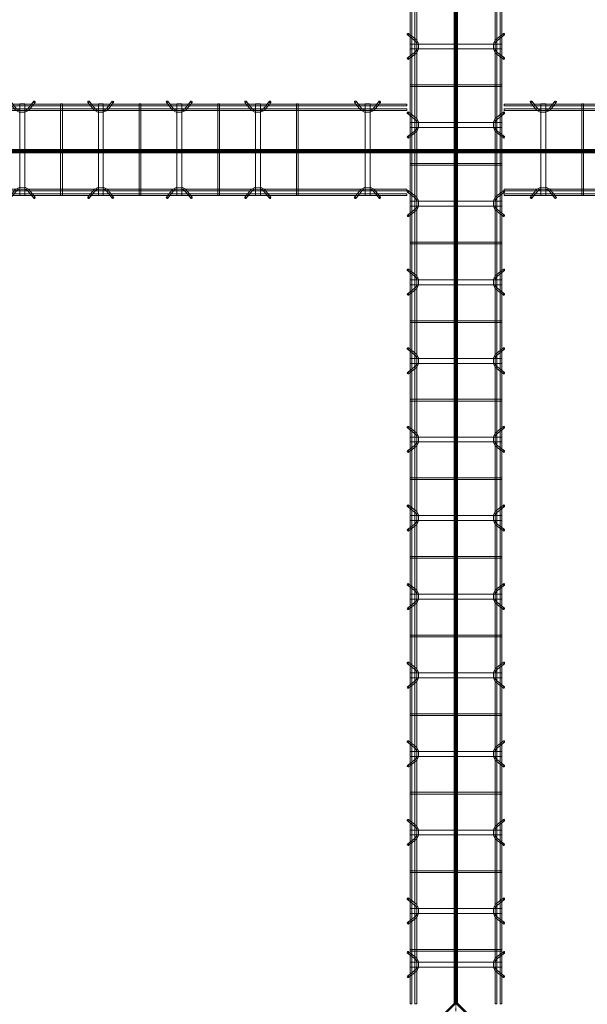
# Model space of a CAD drawing. Header units: inches. Extents: x -4136 to 1945, y -6639 to 12387.
# Tile 317 of 656: x -3221 to -3134, y 10187 to 10337. Entities that reach past the tile are written whole.
import ezdxf

# ---------------------------------------------------------------- set-up
doc = ezdxf.new("R2010")
doc.units = ezdxf.units.IN
doc.header["$MEASUREMENT"] = 0
doc.linetypes.add('Línea de rejilla', pattern=[0.875, 0.5, -0.125, 0.125, -0.125])
for name, color, linetype, lineweight in [('A-FLOR', 7, 'Continuous', 9), ('A-GENM', 7, 'Continuous', 9), ('S-BEAM', 7, 'Continuous', 9), ('S-GRID', 7, 'Continuous', 9)]:
    doc.layers.add(name, color=color, linetype=linetype, lineweight=lineweight)

# ---------------------------------------------------------------- blocks, each defined once
blk = doc.blocks.new('Dowel bar assembly - Dowel bar assembly-674226-SLAB ON GROUND JOINTS')
at = {"layer": 'S-BEAM', "color": 253, "true_color": 0xaaaaaa}
for p, q in [((148.75, 1.98), (0, 1.98)), ((0, 1.98), (0, 1.72)), ((0, 1.72), (0, 1.98)), ((0, 1.72), (148.75, 1.72)), ((4.02, 2.23), (4.97, 1.03)), ((5.18, 1.19), (4.23, 2.39)), ((5.63, 1.99), (5.63, -12.01)), ((6.38, 1.99), (5.63, 1.99)), ((5.63, 1.99), (6.38, 1.99)), ((6.38, -12.01), (6.38, 1.99)), ((7.76, 2.39), (6.81, 1.19)), ((7.01, 1.03), (7.96, 2.23)), ((11.87, 1.99), (11.87, -12.01)), ((12.13, 1.99), (11.87, 1.99)), ((11.87, 1.99), (12.13, 1.99)), ((12.13, -12.01), (12.13, 1.99)), ((16.02, 2.23), (16.97, 1.03)), ((17.18, 1.19), (16.23, 2.39)), ((17.63, 1.99), (17.63, -12.01)), ((18.38, 1.99), (17.63, 1.99)), ((17.63, 1.99), (18.38, 1.99)), ((18.38, -12.01), (18.38, 1.99)), ((19.76, 2.39), (18.81, 1.19)), ((19.01, 1.03), (19.96, 2.23)), ((23.87, 1.99), (23.87, -12.01)), ((24.13, 1.99), (23.87, 1.99)), ((23.87, 1.99), (24.13, 1.99)), ((24.13, -12.01), (24.13, 1.99)), ((28.02, 2.23), (28.97, 1.03)), ((29.18, 1.19), (28.23, 2.39)), ((29.63, 1.99), (29.63, -12.01)), ((30.38, 1.99), (29.63, 1.99)), ((29.63, 1.99), (30.38, 1.99)), ((30.38, -12.01), (30.38, 1.99)), ((31.76, 2.39), (30.81, 1.19)), ((31.01, 1.03), (31.96, 2.23)), ((35.87, 1.99), (35.87, -12.01)), ((36.13, 1.99), (35.87, 1.99)), ((35.87, 1.99), (36.13, 1.99)), ((36.13, -12.01), (36.13, 1.99)), ((40.02, 2.23), (40.97, 1.03)), ((41.18, 1.19), (40.23, 2.39)), ((41.63, 1.99), (41.63, -12.01)), ((42.38, 1.99), (41.63, 1.99)), ((41.63, 1.99), (42.38, 1.99)), ((42.38, -12.01), (42.38, 1.99)), ((43.76, 2.39), (42.81, 1.19)), ((43.01, 1.03), (43.96, 2.23)), ((47.87, 1.99), (47.87, -12.01)), ((48.13, 1.99), (47.87, 1.99)), ((47.87, 1.99), (48.13, 1.99)), ((48.13, -12.01), (48.13, 1.99)), ((52.02, 2.23), (52.97, 1.03)), ((53.18, 1.19), (52.23, 2.39)), ((53.63, 1.99), (53.63, -12.01)), ((54.38, 1.99), (53.63, 1.99)), ((53.63, 1.99), (54.38, 1.99)), ((54.38, -12.01), (54.38, 1.99)), ((55.76, 2.39), (54.81, 1.19)), ((55.01, 1.03), (55.96, 2.23)), ((59.87, 1.99), (59.87, -12.01)), ((60.13, 1.99), (59.87, 1.99)), ((59.87, 1.99), (60.13, 1.99)), ((60.13, -12.01), (60.13, 1.99)), ((64.02, 2.23), (64.97, 1.03)), ((65.18, 1.19), (64.23, 2.39)), ((65.63, 1.99), (65.63, -12.01)), ((66.38, 1.99), (65.63, 1.99)), ((65.63, 1.99), (66.38, 1.99)), ((66.38, -12.01), (66.38, 1.99)), ((67.76, 2.39), (66.81, 1.19)), ((67.01, 1.03), (67.96, 2.23)), ((71.87, 1.99), (71.87, -12.01)), ((72.13, 1.99), (71.87, 1.99)), ((71.87, 1.99), (72.13, 1.99)), ((72.13, -12.01), (72.13, 1.99)), ((76.02, 2.23), (76.97, 1.03)), ((77.18, 1.19), (76.23, 2.39)), ((77.63, 1.99), (77.63, -12.01)), ((78.38, 1.99), (77.63, 1.99)), ((77.63, 1.99), (78.38, 1.99)), ((78.38, -12.01), (78.38, 1.99)), ((79.76, 2.39), (78.81, 1.19)), ((79.01, 1.03), (79.96, 2.23)), ((83.87, 1.99), (83.87, -12.01)), ((84.13, 1.99), (83.87, 1.99)), ((83.87, 1.99), (84.13, 1.99)), ((84.13, -12.01), (84.13, 1.99)), ((88.02, 2.23), (88.97, 1.03)), ((89.18, 1.19), (88.23, 2.39)), ((89.63, 1.99), (89.63, -12.01)), ((90.38, 1.99), (89.63, 1.99)), ((89.63, 1.99), (90.38, 1.99)), ((90.38, -12.01), (90.38, 1.99)), ((91.76, 2.39), (90.81, 1.19)), ((91.01, 1.03), (91.96, 2.23)), ((95.87, 1.99), (95.87, -12.01)), ((96.13, 1.99), (95.87, 1.99)), ((95.87, 1.99), (96.13, 1.99)), ((96.13, -12.01), (96.13, 1.99)), ((100.02, 2.23), (100.97, 1.03)), ((101.18, 1.19), (100.23, 2.39)), ((101.63, 1.99), (101.63, -12.01)), ((102.38, 1.99), (101.63, 1.99)), ((101.63, 1.99), (102.38, 1.99)), ((102.38, -12.01), (102.38, 1.99)), ((103.76, 2.39), (102.81, 1.19)), ((103.01, 1.03), (103.96, 2.23)), ((107.87, 1.99), (107.87, -12.01)), ((108.13, 1.99), (107.87, 1.99)), ((107.87, 1.99), (108.13, 1.99)), ((108.13, -12.01), (108.13, 1.99)), ((112.02, 2.23), (112.97, 1.03)), ((113.18, 1.19), (112.23, 2.39)), ((113.63, 1.99), (113.63, -12.01)), ((114.38, 1.99), (113.63, 1.99)), ((113.63, 1.99), (114.38, 1.99)), ((114.38, -12.01), (114.38, 1.99)), ((115.76, 2.39), (114.81, 1.19)), ((115.01, 1.03), (115.96, 2.23)), ((119.87, 1.99), (119.87, -12.01)), ((120.13, 1.99), (119.87, 1.99)), ((119.87, 1.99), (120.13, 1.99)), ((120.13, -12.01), (120.13, 1.99)), ((124.02, 2.23), (124.97, 1.03)), ((125.18, 1.19), (124.23, 2.39)), ((125.63, 1.99), (125.63, -12.01)), ((126.38, 1.99), (125.63, 1.99)), ((125.63, 1.99), (126.38, 1.99)), ((126.38, -12.01), (126.38, 1.99)), ((127.76, 2.39), (126.81, 1.19)), ((127.01, 1.03), (127.96, 2.23)), ((131.87, 1.99), (131.87, -12.01)), ((132.13, 1.99), (131.87, 1.99)), ((131.87, 1.99), (132.13, 1.99)), ((132.13, -12.01), (132.13, 1.99)), ((140.77, 2.23), (141.72, 1.03)), ((141.93, 1.19), (140.98, 2.39)), ((142.38, 1.99), (142.38, -12.01)), ((143.13, 1.99), (142.38, 1.99)), ((142.38, 1.99), (143.13, 1.99)), ((143.13, -12.01), (143.13, 1.99)), ((144.51, 2.39), (143.56, 1.19)), ((143.76, 1.03), (144.71, 2.23)), ((148.75, 1.98), (148.75, 1.72)), ((148.75, 1.72), (148.75, 1.98)), ((148.75, 1.25), (0, 1.25)), ((0, 0.99), (0, 1.25)), ((0, 1.25), (0, 0.99)), ((0, 0.99), (148.75, 0.99)), ((148.75, 0.99), (148.75, 1.25)), ((148.75, 1.25), (148.75, 0.99)), ((148.75, -11.01), (0, -11.01)), ((0, -11.27), (0, -11.01)), ((0, -11.01), (0, -11.27)), ((0, -11.27), (148.75, -11.27)), ((148.75, -11.74), (0, -11.74)), ((0, -12), (0, -11.74)), ((0, -11.74), (0, -12)), ((0, -12), (148.75, -12)), ((4.97, -11.05), (4.02, -12.25)), ((4.23, -12.41), (5.18, -11.21)), ((6.38, -12.01), (5.63, -12.01)), ((5.63, -12.01), (6.38, -12.01)), ((6.81, -11.21), (7.76, -12.41)), ((7.96, -12.25), (7.01, -11.05)), ((12.13, -12.01), (11.87, -12.01)), ((11.87, -12.01), (12.13, -12.01)), ((16.97, -11.05), (16.02, -12.25)), ((16.23, -12.41), (17.18, -11.21)), ((18.38, -12.01), (17.63, -12.01)), ((17.63, -12.01), (18.38, -12.01)), ((18.81, -11.21), (19.76, -12.41)), ((19.96, -12.25), (19.01, -11.05)), ((24.13, -12.01), (23.87, -12.01)), ((23.87, -12.01), (24.13, -12.01)), ((28.97, -11.05), (28.02, -12.25)), ((28.23, -12.41), (29.18, -11.21)), ((30.38, -12.01), (29.63, -12.01)), ((29.63, -12.01), (30.38, -12.01)), ((30.81, -11.21), (31.76, -12.41)), ((31.96, -12.25), (31.01, -11.05)), ((36.13, -12.01), (35.87, -12.01)), ((35.87, -12.01), (36.13, -12.01)), ((40.97, -11.05), (40.02, -12.25)), ((40.23, -12.41), (41.18, -11.21)), ((42.38, -12.01), (41.63, -12.01)), ((41.63, -12.01), (42.38, -12.01)), ((42.81, -11.21), (43.76, -12.41)), ((43.96, -12.25), (43.01, -11.05)), ((48.13, -12.01), (47.87, -12.01)), ((47.87, -12.01), (48.13, -12.01)), ((52.97, -11.05), (52.02, -12.25)), ((52.23, -12.41), (53.18, -11.21)), ((54.38, -12.01), (53.63, -12.01)), ((53.63, -12.01), (54.38, -12.01)), ((54.81, -11.21), (55.76, -12.41)), ((55.96, -12.25), (55.01, -11.05)), ((60.13, -12.01), (59.87, -12.01)), ((59.87, -12.01), (60.13, -12.01)), ((64.97, -11.05), (64.02, -12.25)), ((64.23, -12.41), (65.18, -11.21)), ((66.38, -12.01), (65.63, -12.01)), ((65.63, -12.01), (66.38, -12.01)), ((66.81, -11.21), (67.76, -12.41)), ((67.96, -12.25), (67.01, -11.05)), ((72.13, -12.01), (71.87, -12.01)), ((71.87, -12.01), (72.13, -12.01)), ((76.97, -11.05), (76.02, -12.25)), ((76.23, -12.41), (77.18, -11.21)), ((78.38, -12.01), (77.63, -12.01)), ((77.63, -12.01), (78.38, -12.01)), ((78.81, -11.21), (79.76, -12.41)), ((79.96, -12.25), (79.01, -11.05)), ((84.13, -12.01), (83.87, -12.01)), ((83.87, -12.01), (84.13, -12.01)), ((88.97, -11.05), (88.02, -12.25)), ((88.23, -12.41), (89.18, -11.21)), ((90.38, -12.01), (89.63, -12.01)), ((89.63, -12.01), (90.38, -12.01)), ((90.81, -11.21), (91.76, -12.41)), ((91.96, -12.25), (91.01, -11.05)), ((96.13, -12.01), (95.87, -12.01)), ((95.87, -12.01), (96.13, -12.01)), ((100.97, -11.05), (100.02, -12.25)), ((100.23, -12.41), (101.18, -11.21)), ((102.38, -12.01), (101.63, -12.01)), ((101.63, -12.01), (102.38, -12.01)), ((102.81, -11.21), (103.76, -12.41)), ((103.96, -12.25), (103.01, -11.05)), ((108.13, -12.01), (107.87, -12.01)), ((107.87, -12.01), (108.13, -12.01)), ((112.97, -11.05), (112.02, -12.25)), ((112.23, -12.41), (113.18, -11.21)), ((114.38, -12.01), (113.63, -12.01)), ((113.63, -12.01), (114.38, -12.01)), ((114.81, -11.21), (115.76, -12.41)), ((115.96, -12.25), (115.01, -11.05)), ((120.13, -12.01), (119.87, -12.01)), ((119.87, -12.01), (120.13, -12.01)), ((124.97, -11.05), (124.02, -12.25)), ((124.23, -12.41), (125.18, -11.21)), ((126.38, -12.01), (125.63, -12.01)), ((125.63, -12.01), (126.38, -12.01)), ((126.81, -11.21), (127.76, -12.41)), ((127.96, -12.25), (127.01, -11.05)), ((132.13, -12.01), (131.87, -12.01)), ((131.87, -12.01), (132.13, -12.01)), ((141.72, -11.05), (140.77, -12.25)), ((140.98, -12.41), (141.93, -11.21)), ((143.13, -12.01), (142.38, -12.01)), ((142.38, -12.01), (143.13, -12.01)), ((143.56, -11.21), (144.51, -12.41)), ((144.71, -12.25), (143.76, -11.05)), ((148.75, -11.27), (148.75, -11.01)), ((148.75, -11.01), (148.75, -11.27)), ((148.75, -12), (148.75, -11.74)), ((148.75, -11.74), (148.75, -12))]:
    blk.add_line(p, q, dxfattribs=at)
at = {"layer": 'S-BEAM', "color": 253, "true_color": 0xaaaaaa, "flags": 128}
for points in [[(4.97, 1.03), (5.53, 0.73), (6.39, 0.72), (6.97, 0.99), (7.01, 1.03)], [(5.18, 1.19), (5.62, 0.97), (6.38, 0.98), (6.81, 1.19)], [(16.97, 1.03), (17.53, 0.73), (18.39, 0.72), (18.97, 0.99), (19.01, 1.03)], [(17.18, 1.19), (17.62, 0.97), (18.38, 0.98), (18.81, 1.19)], [(28.97, 1.03), (29.53, 0.73), (30.39, 0.72), (30.97, 0.99), (31.01, 1.03)], [(29.18, 1.19), (29.62, 0.97), (30.38, 0.98), (30.81, 1.19)], [(40.97, 1.03), (41.53, 0.73), (42.39, 0.72), (42.97, 0.99), (43.01, 1.03)], [(41.18, 1.19), (41.62, 0.97), (42.38, 0.98), (42.81, 1.19)], [(52.97, 1.03), (53.53, 0.73), (54.39, 0.72), (54.97, 0.99), (55.01, 1.03)], [(53.18, 1.19), (53.62, 0.97), (54.38, 0.98), (54.81, 1.19)], [(64.97, 1.03), (65.53, 0.73), (66.39, 0.72), (66.97, 0.99), (67.01, 1.03)], [(65.18, 1.19), (65.62, 0.97), (66.38, 0.98), (66.81, 1.19)], [(76.97, 1.03), (77.53, 0.73), (78.39, 0.72), (78.97, 0.99), (79.01, 1.03)], [(77.18, 1.19), (77.62, 0.97), (78.38, 0.98), (78.81, 1.19)], [(88.97, 1.03), (89.53, 0.73), (90.39, 0.72), (90.97, 0.99), (91.01, 1.03)], [(89.18, 1.19), (89.62, 0.97), (90.38, 0.98), (90.81, 1.19)], [(100.97, 1.03), (101.53, 0.73), (102.39, 0.72), (102.97, 0.99), (103.01, 1.03)], [(101.18, 1.19), (101.62, 0.97), (102.38, 0.98), (102.81, 1.19)], [(112.97, 1.03), (113.53, 0.73), (114.39, 0.72), (114.97, 0.99), (115.01, 1.03)], [(113.18, 1.19), (113.62, 0.97), (114.38, 0.98), (114.81, 1.19)], [(124.97, 1.03), (125.53, 0.73), (126.39, 0.72), (126.97, 0.99), (127.01, 1.03)], [(125.18, 1.19), (125.62, 0.97), (126.38, 0.98), (126.81, 1.19)], [(141.72, 1.03), (142.28, 0.73), (143.14, 0.72), (143.72, 0.99), (143.76, 1.03)], [(141.93, 1.19), (142.37, 0.97), (143.13, 0.98), (143.56, 1.19)], [(4.97, -11.05), (5.53, -10.75), (6.39, -10.74), (6.97, -11.01), (7.01, -11.05)], [(5.18, -11.21), (5.62, -10.99), (6.38, -11), (6.81, -11.21)], [(16.97, -11.05), (17.53, -10.75), (18.39, -10.74), (18.97, -11.01), (19.01, -11.05)], [(17.18, -11.21), (17.62, -10.99), (18.38, -11), (18.81, -11.21)], [(28.97, -11.05), (29.53, -10.75), (30.39, -10.74), (30.97, -11.01), (31.01, -11.05)], [(29.18, -11.21), (29.62, -10.99), (30.38, -11), (30.81, -11.21)], [(40.97, -11.05), (41.53, -10.75), (42.39, -10.74), (42.97, -11.01), (43.01, -11.05)], [(41.18, -11.21), (41.62, -10.99), (42.38, -11), (42.81, -11.21)], [(52.97, -11.05), (53.53, -10.75), (54.39, -10.74), (54.97, -11.01), (55.01, -11.05)], [(53.18, -11.21), (53.62, -10.99), (54.38, -11), (54.81, -11.21)], [(64.97, -11.05), (65.53, -10.75), (66.39, -10.74), (66.97, -11.01), (67.01, -11.05)], [(65.18, -11.21), (65.62, -10.99), (66.38, -11), (66.81, -11.21)], [(76.97, -11.05), (77.53, -10.75), (78.39, -10.74), (78.97, -11.01), (79.01, -11.05)], [(77.18, -11.21), (77.62, -10.99), (78.38, -11), (78.81, -11.21)], [(88.97, -11.05), (89.53, -10.75), (90.39, -10.74), (90.97, -11.01), (91.01, -11.05)], [(89.18, -11.21), (89.62, -10.99), (90.38, -11), (90.81, -11.21)], [(100.97, -11.05), (101.53, -10.75), (102.39, -10.74), (102.97, -11.01), (103.01, -11.05)], [(101.18, -11.21), (101.62, -10.99), (102.38, -11), (102.81, -11.21)], [(112.97, -11.05), (113.53, -10.75), (114.39, -10.74), (114.97, -11.01), (115.01, -11.05)], [(113.18, -11.21), (113.62, -10.99), (114.38, -11), (114.81, -11.21)], [(124.97, -11.05), (125.53, -10.75), (126.39, -10.74), (126.97, -11.01), (127.01, -11.05)], [(125.18, -11.21), (125.62, -10.99), (126.38, -11), (126.81, -11.21)], [(141.72, -11.05), (142.28, -10.75), (143.14, -10.74), (143.72, -11.01), (143.76, -11.05)], [(141.93, -11.21), (142.37, -10.99), (143.13, -11), (143.56, -11.21)]]:
    blk.add_lwpolyline(points, dxfattribs=at)
at = {"layer": 'S-BEAM', "color": 253, "true_color": 0xaaaaaa}
for centre, major_axis, start_param, end_param in [((4.12, 2.31), (0.101, 0.08), 5.709265, 8.850858), ((4.12, 2.31), (0.101, 0.08), 2.567673, 5.709265), ((7.86, 2.31), (-0.101, 0.08), 3.715513, 6.857105), ((7.86, 2.31), (-0.101, 0.08), 0.57392, 3.715513), ((16.12, 2.31), (0.101, 0.08), 5.709265, 8.850858), ((16.12, 2.31), (0.101, 0.08), 2.567673, 5.709265), ((19.86, 2.31), (-0.101, 0.08), 3.715513, 6.857105), ((19.86, 2.31), (-0.101, 0.08), 0.57392, 3.715513), ((28.12, 2.31), (0.101, 0.08), 5.709265, 8.850858), ((28.12, 2.31), (0.101, 0.08), 2.567673, 5.709265), ((31.86, 2.31), (-0.101, 0.08), 3.715513, 6.857105), ((31.86, 2.31), (-0.101, 0.08), 0.57392, 3.715513), ((40.12, 2.31), (0.101, 0.08), 5.709265, 8.850858), ((40.12, 2.31), (0.101, 0.08), 2.567673, 5.709265), ((43.86, 2.31), (-0.101, 0.08), 3.715513, 6.857105), ((43.86, 2.31), (-0.101, 0.08), 0.57392, 3.715513), ((52.12, 2.31), (0.101, 0.08), 5.709265, 8.850858), ((52.12, 2.31), (0.101, 0.08), 2.567673, 5.709265), ((55.86, 2.31), (-0.101, 0.08), 3.715513, 6.857105), ((55.86, 2.31), (-0.101, 0.08), 0.57392, 3.715513), ((64.12, 2.31), (0.101, 0.08), 5.709265, 8.850858), ((64.12, 2.31), (0.101, 0.08), 2.567673, 5.709265), ((67.86, 2.31), (-0.101, 0.08), 3.715513, 6.857105), ((67.86, 2.31), (-0.101, 0.08), 0.57392, 3.715513), ((76.12, 2.31), (0.101, 0.08), 5.709265, 8.850858), ((76.12, 2.31), (0.101, 0.08), 2.567673, 5.709265), ((79.86, 2.31), (-0.101, 0.08), 3.715513, 6.857105), ((79.86, 2.31), (-0.101, 0.08), 0.57392, 3.715513), ((88.12, 2.31), (0.101, 0.08), 5.709265, 8.850858), ((88.12, 2.31), (0.101, 0.08), 2.567673, 5.709265), ((91.86, 2.31), (-0.101, 0.08), 3.715513, 6.857105), ((91.86, 2.31), (-0.101, 0.08), 0.57392, 3.715513), ((100.12, 2.31), (0.101, 0.08), 5.709265, 8.850858), ((100.12, 2.31), (0.101, 0.08), 2.567673, 5.709265), ((103.86, 2.31), (-0.101, 0.08), 3.715513, 6.857105), ((103.86, 2.31), (-0.101, 0.08), 0.57392, 3.715513), ((112.12, 2.31), (0.101, 0.08), 5.709265, 8.850858), ((112.12, 2.31), (0.101, 0.08), 2.567673, 5.709265), ((115.86, 2.31), (-0.101, 0.08), 3.715513, 6.857105), ((115.86, 2.31), (-0.101, 0.08), 0.57392, 3.715513), ((124.12, 2.31), (0.101, 0.08), 5.709265, 8.850858), ((124.12, 2.31), (0.101, 0.08), 2.567673, 5.709265), ((127.86, 2.31), (-0.101, 0.08), 3.715513, 6.857105), ((127.86, 2.31), (-0.101, 0.08), 0.57392, 3.715513), ((140.87, 2.31), (0.101, 0.08), 5.709265, 8.850858), ((140.87, 2.31), (0.101, 0.08), 2.567673, 5.709265), ((144.61, 2.31), (-0.101, 0.08), 3.715513, 6.857105), ((144.61, 2.31), (-0.101, 0.08), 0.57392, 3.715513), ((4.12, -12.33), (-0.101, 0.08), 3.715513, 6.857105), ((4.12, -12.33), (-0.101, 0.08), 0.57392, 3.715513), ((7.86, -12.33), (0.101, 0.08), 5.709265, 8.850858), ((7.86, -12.33), (0.101, 0.08), 2.567673, 5.709265), ((16.12, -12.33), (-0.101, 0.08), 3.715513, 6.857105), ((16.12, -12.33), (-0.101, 0.08), 0.57392, 3.715513), ((19.86, -12.33), (0.101, 0.08), 5.709265, 8.850858), ((19.86, -12.33), (0.101, 0.08), 2.567673, 5.709265), ((28.12, -12.33), (-0.101, 0.08), 3.715513, 6.857105), ((28.12, -12.33), (-0.101, 0.08), 0.57392, 3.715513), ((31.86, -12.33), (0.101, 0.08), 5.709265, 8.850858), ((31.86, -12.33), (0.101, 0.08), 2.567673, 5.709265), ((40.12, -12.33), (-0.101, 0.08), 3.715513, 6.857105), ((40.12, -12.33), (-0.101, 0.08), 0.57392, 3.715513), ((43.86, -12.33), (0.101, 0.08), 5.709265, 8.850858), ((43.86, -12.33), (0.101, 0.08), 2.567673, 5.709265), ((52.12, -12.33), (-0.101, 0.08), 3.715513, 6.857105), ((52.12, -12.33), (-0.101, 0.08), 0.57392, 3.715513), ((55.86, -12.33), (0.101, 0.08), 5.709265, 8.850858), ((55.86, -12.33), (0.101, 0.08), 2.567673, 5.709265), ((64.12, -12.33), (-0.101, 0.08), 3.715513, 6.857105), ((64.12, -12.33), (-0.101, 0.08), 0.57392, 3.715513), ((67.86, -12.33), (0.101, 0.08), 5.709265, 8.850858), ((67.86, -12.33), (0.101, 0.08), 2.567673, 5.709265), ((76.12, -12.33), (-0.101, 0.08), 3.715513, 6.857105), ((76.12, -12.33), (-0.101, 0.08), 0.57392, 3.715513), ((79.86, -12.33), (0.101, 0.08), 5.709265, 8.850858), ((79.86, -12.33), (0.101, 0.08), 2.567673, 5.709265), ((88.12, -12.33), (-0.101, 0.08), 3.715513, 6.857105), ((88.12, -12.33), (-0.101, 0.08), 0.57392, 3.715513), ((91.86, -12.33), (0.101, 0.08), 5.709265, 8.850858), ((91.86, -12.33), (0.101, 0.08), 2.567673, 5.709265), ((100.12, -12.33), (-0.101, 0.08), 3.715513, 6.857105), ((100.12, -12.33), (-0.101, 0.08), 0.57392, 3.715513), ((103.86, -12.33), (0.101, 0.08), 5.709265, 8.850858), ((103.86, -12.33), (0.101, 0.08), 2.567673, 5.709265), ((112.12, -12.33), (-0.101, 0.08), 3.715513, 6.857105), ((112.12, -12.33), (-0.101, 0.08), 0.57392, 3.715513), ((115.86, -12.33), (0.101, 0.08), 5.709265, 8.850858), ((115.86, -12.33), (0.101, 0.08), 2.567673, 5.709265), ((124.12, -12.33), (-0.101, 0.08), 3.715513, 6.857105), ((124.12, -12.33), (-0.101, 0.08), 0.57392, 3.715513), ((127.86, -12.33), (0.101, 0.08), 5.709265, 8.850858), ((127.86, -12.33), (0.101, 0.08), 2.567673, 5.709265), ((140.87, -12.33), (-0.101, 0.08), 3.715513, 6.857105), ((140.87, -12.33), (-0.101, 0.08), 0.57392, 3.715513), ((144.61, -12.33), (0.101, 0.08), 5.709265, 8.850858), ((144.61, -12.33), (0.101, 0.08), 2.567673, 5.709265)]:
    blk.add_ellipse(centre, major_axis=major_axis, ratio=0.816528, start_param=start_param, end_param=end_param, dxfattribs=at)
blk = doc.blocks.new('Dowel bar assembly - Dowel bar assembly-675655-SLAB ON GROUND JOINTS')
at = {"layer": 'S-BEAM', "color": 253, "true_color": 0xaaaaaa}
for p, q in [((260.18, 1.98), (0, 1.98)), ((0, 1.72), (260.18, 1.72)), ((112.02, 2.23), (112.97, 1.03)), ((113.18, 1.19), (112.23, 2.39)), ((113.63, 1.99), (113.63, -12.01)), ((114.38, 1.99), (113.63, 1.99)), ((113.63, 1.99), (114.38, 1.99)), ((114.38, -12.01), (114.38, 1.99)), ((115.76, 2.39), (114.81, 1.19)), ((115.01, 1.03), (115.96, 2.23)), ((119.87, 1.99), (119.87, -12.01)), ((120.13, 1.99), (119.87, 1.99)), ((119.87, 1.99), (120.13, 1.99)), ((120.13, -12.01), (120.13, 1.99)), ((124.02, 2.23), (124.97, 1.03)), ((125.18, 1.19), (124.23, 2.39)), ((125.63, 1.99), (125.63, -12.01)), ((126.38, 1.99), (125.63, 1.99)), ((125.63, 1.99), (126.38, 1.99)), ((126.38, -12.01), (126.38, 1.99)), ((127.76, 2.39), (126.81, 1.19)), ((127.01, 1.03), (127.96, 2.23)), ((131.87, 1.99), (131.87, -12.01)), ((132.13, 1.99), (131.87, 1.99)), ((131.87, 1.99), (132.13, 1.99)), ((132.13, -12.01), (132.13, 1.99)), ((136.02, 2.23), (136.97, 1.03)), ((137.18, 1.19), (136.23, 2.39)), ((137.63, 1.99), (137.63, -12.01)), ((138.38, 1.99), (137.63, 1.99)), ((137.63, 1.99), (138.38, 1.99)), ((138.38, -12.01), (138.38, 1.99)), ((139.76, 2.39), (138.81, 1.19)), ((139.01, 1.03), (139.96, 2.23)), ((143.87, 1.99), (143.87, -12.01)), ((144.13, 1.99), (143.87, 1.99)), ((143.87, 1.99), (144.13, 1.99)), ((144.13, -12.01), (144.13, 1.99)), ((148.02, 2.23), (148.97, 1.03)), ((149.18, 1.19), (148.23, 2.39)), ((149.63, 1.99), (149.63, -12.01)), ((150.38, 1.99), (149.63, 1.99)), ((149.63, 1.99), (150.38, 1.99)), ((150.38, -12.01), (150.38, 1.99)), ((151.76, 2.39), (150.81, 1.19)), ((151.01, 1.03), (151.96, 2.23)), ((155.87, 1.99), (155.87, -12.01)), ((156.13, 1.99), (155.87, 1.99)), ((155.87, 1.99), (156.13, 1.99)), ((156.13, -12.01), (156.13, 1.99)), ((160.02, 2.23), (160.97, 1.03)), ((161.18, 1.19), (160.23, 2.39)), ((161.63, 1.99), (161.63, -12.01)), ((162.38, 1.99), (161.63, 1.99)), ((161.63, 1.99), (162.38, 1.99)), ((162.38, -12.01), (162.38, 1.99)), ((163.76, 2.39), (162.81, 1.19)), ((163.01, 1.03), (163.96, 2.23)), ((167.87, 1.99), (167.87, -12.01)), ((168.13, 1.99), (167.87, 1.99)), ((167.87, 1.99), (168.13, 1.99)), ((168.13, -12.01), (168.13, 1.99)), ((172.02, 2.23), (172.97, 1.03)), ((173.18, 1.19), (172.23, 2.39)), ((173.63, 1.99), (173.63, -12.01)), ((174.38, 1.99), (173.63, 1.99)), ((173.63, 1.99), (174.38, 1.99)), ((174.38, -12.01), (174.38, 1.99)), ((175.76, 2.39), (174.81, 1.19)), ((175.01, 1.03), (175.96, 2.23)), ((179.87, 1.99), (179.87, -12.01)), ((180.13, 1.99), (179.87, 1.99)), ((179.87, 1.99), (180.13, 1.99)), ((180.13, -12.01), (180.13, 1.99)), ((184.02, 2.23), (184.97, 1.03)), ((185.18, 1.19), (184.23, 2.39)), ((185.63, 1.99), (185.63, -12.01)), ((186.38, 1.99), (185.63, 1.99)), ((185.63, 1.99), (186.38, 1.99)), ((186.38, -12.01), (186.38, 1.99)), ((187.76, 2.39), (186.81, 1.19)), ((187.01, 1.03), (187.96, 2.23)), ((191.87, 1.99), (191.87, -12.01)), ((192.13, 1.99), (191.87, 1.99)), ((191.87, 1.99), (192.13, 1.99)), ((192.13, -12.01), (192.13, 1.99)), ((196.02, 2.23), (196.97, 1.03)), ((197.18, 1.19), (196.23, 2.39)), ((197.63, 1.99), (197.63, -12.01)), ((198.38, 1.99), (197.63, 1.99)), ((197.63, 1.99), (198.38, 1.99)), ((198.38, -12.01), (198.38, 1.99)), ((199.76, 2.39), (198.81, 1.19)), ((199.01, 1.03), (199.96, 2.23)), ((203.87, 1.99), (203.87, -12.01)), ((204.13, 1.99), (203.87, 1.99)), ((203.87, 1.99), (204.13, 1.99)), ((204.13, -12.01), (204.13, 1.99)), ((208.02, 2.23), (208.97, 1.03)), ((209.18, 1.19), (208.23, 2.39)), ((209.63, 1.99), (209.63, -12.01)), ((210.38, 1.99), (209.63, 1.99)), ((209.63, 1.99), (210.38, 1.99)), ((210.38, -12.01), (210.38, 1.99)), ((211.76, 2.39), (210.81, 1.19)), ((211.01, 1.03), (211.96, 2.23)), ((215.87, 1.99), (215.87, -12.01)), ((216.13, 1.99), (215.87, 1.99)), ((215.87, 1.99), (216.13, 1.99)), ((216.13, -12.01), (216.13, 1.99)), ((220.02, 2.23), (220.97, 1.03)), ((221.18, 1.19), (220.23, 2.39)), ((221.63, 1.99), (221.63, -12.01)), ((222.38, 1.99), (221.63, 1.99)), ((221.63, 1.99), (222.38, 1.99)), ((222.38, -12.01), (222.38, 1.99)), ((223.76, 2.39), (222.81, 1.19)), ((223.01, 1.03), (223.96, 2.23)), ((227.87, 1.99), (227.87, -12.01)), ((228.13, 1.99), (227.87, 1.99)), ((227.87, 1.99), (228.13, 1.99)), ((228.13, -12.01), (228.13, 1.99)), ((232.02, 2.23), (232.97, 1.03)), ((233.18, 1.19), (232.23, 2.39)), ((233.63, 1.99), (233.63, -12.01)), ((234.38, 1.99), (233.63, 1.99)), ((233.63, 1.99), (234.38, 1.99)), ((234.38, -12.01), (234.38, 1.99)), ((235.76, 2.39), (234.81, 1.19)), ((235.01, 1.03), (235.96, 2.23)), ((239.87, 1.99), (239.87, -12.01)), ((240.13, 1.99), (239.87, 1.99)), ((239.87, 1.99), (240.13, 1.99)), ((240.13, -12.01), (240.13, 1.99)), ((244.02, 2.23), (244.97, 1.03)), ((245.18, 1.19), (244.23, 2.39)), ((245.63, 1.99), (245.63, -12.01)), ((246.38, 1.99), (245.63, 1.99)), ((245.63, 1.99), (246.38, 1.99)), ((246.38, -12.01), (246.38, 1.99)), ((247.76, 2.39), (246.81, 1.19)), ((247.01, 1.03), (247.96, 2.23)), ((251.87, 1.99), (251.87, -12.01)), ((252.13, 1.99), (251.87, 1.99)), ((251.87, 1.99), (252.13, 1.99)), ((252.13, -12.01), (252.13, 1.99)), ((252.2, 2.23), (253.15, 1.03)), ((253.35, 1.19), (252.4, 2.39)), ((253.8, 1.99), (253.8, -12.01)), ((254.55, 1.99), (253.8, 1.99)), ((253.8, 1.99), (254.55, 1.99)), ((254.55, -12.01), (254.55, 1.99)), ((255.94, 2.39), (254.99, 1.19)), ((255.19, 1.03), (256.14, 2.23)), ((260.18, 1.98), (260.18, 1.72)), ((260.18, 1.72), (260.18, 1.98)), ((260.18, 1.25), (0, 1.25)), ((0, 0.99), (260.18, 0.99)), ((260.18, 0.99), (260.18, 1.25)), ((260.18, 1.25), (260.18, 0.99)), ((260.18, -11.01), (0, -11.01)), ((0, -11.27), (260.18, -11.27)), ((260.18, -11.74), (0, -11.74)), ((0, -12), (260.18, -12)), ((112.97, -11.05), (112.02, -12.25)), ((112.23, -12.41), (113.18, -11.21)), ((114.38, -12.01), (113.63, -12.01)), ((113.63, -12.01), (114.38, -12.01)), ((114.81, -11.21), (115.76, -12.41)), ((115.96, -12.25), (115.01, -11.05)), ((120.13, -12.01), (119.87, -12.01)), ((119.87, -12.01), (120.13, -12.01)), ((124.97, -11.05), (124.02, -12.25)), ((124.23, -12.41), (125.18, -11.21)), ((126.38, -12.01), (125.63, -12.01)), ((125.63, -12.01), (126.38, -12.01)), ((126.81, -11.21), (127.76, -12.41)), ((127.96, -12.25), (127.01, -11.05)), ((132.13, -12.01), (131.87, -12.01)), ((131.87, -12.01), (132.13, -12.01)), ((136.97, -11.05), (136.02, -12.25)), ((136.23, -12.41), (137.18, -11.21)), ((138.38, -12.01), (137.63, -12.01)), ((137.63, -12.01), (138.38, -12.01)), ((138.81, -11.21), (139.76, -12.41)), ((139.96, -12.25), (139.01, -11.05)), ((144.13, -12.01), (143.87, -12.01)), ((143.87, -12.01), (144.13, -12.01)), ((148.97, -11.05), (148.02, -12.25)), ((148.23, -12.41), (149.18, -11.21)), ((150.38, -12.01), (149.63, -12.01)), ((149.63, -12.01), (150.38, -12.01)), ((150.81, -11.21), (151.76, -12.41)), ((151.96, -12.25), (151.01, -11.05)), ((156.13, -12.01), (155.87, -12.01)), ((155.87, -12.01), (156.13, -12.01)), ((160.97, -11.05), (160.02, -12.25)), ((160.23, -12.41), (161.18, -11.21)), ((162.38, -12.01), (161.63, -12.01)), ((161.63, -12.01), (162.38, -12.01)), ((162.81, -11.21), (163.76, -12.41)), ((163.96, -12.25), (163.01, -11.05)), ((168.13, -12.01), (167.87, -12.01)), ((167.87, -12.01), (168.13, -12.01)), ((172.97, -11.05), (172.02, -12.25)), ((172.23, -12.41), (173.18, -11.21)), ((174.38, -12.01), (173.63, -12.01)), ((173.63, -12.01), (174.38, -12.01)), ((174.81, -11.21), (175.76, -12.41)), ((175.96, -12.25), (175.01, -11.05)), ((180.13, -12.01), (179.87, -12.01)), ((179.87, -12.01), (180.13, -12.01)), ((184.97, -11.05), (184.02, -12.25)), ((184.23, -12.41), (185.18, -11.21)), ((186.38, -12.01), (185.63, -12.01)), ((185.63, -12.01), (186.38, -12.01)), ((186.81, -11.21), (187.76, -12.41)), ((187.96, -12.25), (187.01, -11.05)), ((192.13, -12.01), (191.87, -12.01)), ((191.87, -12.01), (192.13, -12.01)), ((196.97, -11.05), (196.02, -12.25)), ((196.23, -12.41), (197.18, -11.21)), ((198.38, -12.01), (197.63, -12.01)), ((197.63, -12.01), (198.38, -12.01)), ((198.81, -11.21), (199.76, -12.41)), ((199.96, -12.25), (199.01, -11.05)), ((204.13, -12.01), (203.87, -12.01)), ((203.87, -12.01), (204.13, -12.01)), ((208.97, -11.05), (208.02, -12.25)), ((208.23, -12.41), (209.18, -11.21)), ((210.38, -12.01), (209.63, -12.01)), ((209.63, -12.01), (210.38, -12.01)), ((210.81, -11.21), (211.76, -12.41)), ((211.96, -12.25), (211.01, -11.05)), ((216.13, -12.01), (215.87, -12.01)), ((215.87, -12.01), (216.13, -12.01)), ((220.97, -11.05), (220.02, -12.25)), ((220.23, -12.41), (221.18, -11.21)), ((222.38, -12.01), (221.63, -12.01)), ((221.63, -12.01), (222.38, -12.01)), ((222.81, -11.21), (223.76, -12.41)), ((223.96, -12.25), (223.01, -11.05)), ((228.13, -12.01), (227.87, -12.01)), ((227.87, -12.01), (228.13, -12.01)), ((232.97, -11.05), (232.02, -12.25)), ((232.23, -12.41), (233.18, -11.21)), ((234.38, -12.01), (233.63, -12.01)), ((233.63, -12.01), (234.38, -12.01)), ((234.81, -11.21), (235.76, -12.41)), ((235.96, -12.25), (235.01, -11.05)), ((240.13, -12.01), (239.87, -12.01)), ((239.87, -12.01), (240.13, -12.01)), ((244.97, -11.05), (244.02, -12.25)), ((244.23, -12.41), (245.18, -11.21)), ((246.38, -12.01), (245.63, -12.01)), ((245.63, -12.01), (246.38, -12.01)), ((246.81, -11.21), (247.76, -12.41)), ((247.96, -12.25), (247.01, -11.05)), ((252.13, -12.01), (251.87, -12.01)), ((251.87, -12.01), (252.13, -12.01)), ((253.15, -11.05), (252.2, -12.25)), ((252.4, -12.41), (253.35, -11.21)), ((254.55, -12.01), (253.8, -12.01)), ((253.8, -12.01), (254.55, -12.01)), ((254.99, -11.21), (255.94, -12.41)), ((256.14, -12.25), (255.19, -11.05)), ((260.18, -11.27), (260.18, -11.01)), ((260.18, -11.01), (260.18, -11.27)), ((260.18, -12), (260.18, -11.74)), ((260.18, -11.74), (260.18, -12))]:
    blk.add_line(p, q, dxfattribs=at)
at = {"layer": 'S-BEAM', "color": 253, "true_color": 0xaaaaaa, "flags": 128}
for points in [[(112.97, 1.03), (113.53, 0.73), (114.39, 0.72), (114.97, 0.99), (115.01, 1.03)], [(113.18, 1.19), (113.62, 0.97), (114.38, 0.98), (114.81, 1.19)], [(124.97, 1.03), (125.53, 0.73), (126.39, 0.72), (126.97, 0.99), (127.01, 1.03)], [(125.18, 1.19), (125.62, 0.97), (126.38, 0.98), (126.81, 1.19)], [(136.97, 1.03), (137.53, 0.73), (138.39, 0.72), (138.97, 0.99), (139.01, 1.03)], [(137.18, 1.19), (137.62, 0.97), (138.38, 0.98), (138.81, 1.19)], [(148.97, 1.03), (149.53, 0.73), (150.39, 0.72), (150.97, 0.99), (151.01, 1.03)], [(149.18, 1.19), (149.62, 0.97), (150.38, 0.98), (150.81, 1.19)], [(160.97, 1.03), (161.53, 0.73), (162.39, 0.72), (162.97, 0.99), (163.01, 1.03)], [(161.18, 1.19), (161.62, 0.97), (162.38, 0.98), (162.81, 1.19)], [(172.97, 1.03), (173.53, 0.73), (174.39, 0.72), (174.97, 0.99), (175.01, 1.03)], [(173.18, 1.19), (173.62, 0.97), (174.38, 0.98), (174.81, 1.19)], [(184.97, 1.03), (185.53, 0.73), (186.39, 0.72), (186.97, 0.99), (187.01, 1.03)], [(185.18, 1.19), (185.62, 0.97), (186.38, 0.98), (186.81, 1.19)], [(196.97, 1.03), (197.53, 0.73), (198.39, 0.72), (198.97, 0.99), (199.01, 1.03)], [(197.18, 1.19), (197.62, 0.97), (198.38, 0.98), (198.81, 1.19)], [(208.97, 1.03), (209.53, 0.73), (210.39, 0.72), (210.97, 0.99), (211.01, 1.03)], [(209.18, 1.19), (209.62, 0.97), (210.38, 0.98), (210.81, 1.19)], [(220.97, 1.03), (221.53, 0.73), (222.39, 0.72), (222.97, 0.99), (223.01, 1.03)], [(221.18, 1.19), (221.62, 0.97), (222.38, 0.98), (222.81, 1.19)], [(232.97, 1.03), (233.53, 0.73), (234.39, 0.72), (234.97, 0.99), (235.01, 1.03)], [(233.18, 1.19), (233.62, 0.97), (234.38, 0.98), (234.81, 1.19)], [(244.97, 1.03), (245.53, 0.73), (246.39, 0.72), (246.97, 0.99), (247.01, 1.03)], [(245.18, 1.19), (245.62, 0.97), (246.38, 0.98), (246.81, 1.19)], [(253.15, 1.03), (253.71, 0.73), (254.57, 0.72), (255.15, 0.99), (255.19, 1.03)], [(253.35, 1.19), (253.8, 0.97), (254.56, 0.98), (254.99, 1.19)], [(112.97, -11.05), (113.53, -10.75), (114.39, -10.74), (114.97, -11.01), (115.01, -11.05)], [(113.18, -11.21), (113.62, -10.99), (114.38, -11), (114.81, -11.21)], [(124.97, -11.05), (125.53, -10.75), (126.39, -10.74), (126.97, -11.01), (127.01, -11.05)], [(125.18, -11.21), (125.62, -10.99), (126.38, -11), (126.81, -11.21)], [(136.97, -11.05), (137.53, -10.75), (138.39, -10.74), (138.97, -11.01), (139.01, -11.05)], [(137.18, -11.21), (137.62, -10.99), (138.38, -11), (138.81, -11.21)], [(148.97, -11.05), (149.53, -10.75), (150.39, -10.74), (150.97, -11.01), (151.01, -11.05)], [(149.18, -11.21), (149.62, -10.99), (150.38, -11), (150.81, -11.21)], [(160.97, -11.05), (161.53, -10.75), (162.39, -10.74), (162.97, -11.01), (163.01, -11.05)], [(161.18, -11.21), (161.62, -10.99), (162.38, -11), (162.81, -11.21)], [(172.97, -11.05), (173.53, -10.75), (174.39, -10.74), (174.97, -11.01), (175.01, -11.05)], [(173.18, -11.21), (173.62, -10.99), (174.38, -11), (174.81, -11.21)], [(184.97, -11.05), (185.53, -10.75), (186.39, -10.74), (186.97, -11.01), (187.01, -11.05)], [(185.18, -11.21), (185.62, -10.99), (186.38, -11), (186.81, -11.21)], [(196.97, -11.05), (197.53, -10.75), (198.39, -10.74), (198.97, -11.01), (199.01, -11.05)], [(197.18, -11.21), (197.62, -10.99), (198.38, -11), (198.81, -11.21)], [(208.97, -11.05), (209.53, -10.75), (210.39, -10.74), (210.97, -11.01), (211.01, -11.05)], [(209.18, -11.21), (209.62, -10.99), (210.38, -11), (210.81, -11.21)], [(220.97, -11.05), (221.53, -10.75), (222.39, -10.74), (222.97, -11.01), (223.01, -11.05)], [(221.18, -11.21), (221.62, -10.99), (222.38, -11), (222.81, -11.21)], [(232.97, -11.05), (233.53, -10.75), (234.39, -10.74), (234.97, -11.01), (235.01, -11.05)], [(233.18, -11.21), (233.62, -10.99), (234.38, -11), (234.81, -11.21)], [(244.97, -11.05), (245.53, -10.75), (246.39, -10.74), (246.97, -11.01), (247.01, -11.05)], [(245.18, -11.21), (245.62, -10.99), (246.38, -11), (246.81, -11.21)], [(253.15, -11.05), (253.71, -10.75), (254.57, -10.74), (255.15, -11.01), (255.19, -11.05)], [(253.35, -11.21), (253.8, -10.99), (254.56, -11), (254.99, -11.21)]]:
    blk.add_lwpolyline(points, dxfattribs=at)
at = {"layer": 'S-BEAM', "color": 253, "true_color": 0xaaaaaa}
for centre, major_axis, start_param, end_param in [((112.12, 2.31), (0.101, 0.08), 5.709265, 8.850858), ((112.12, 2.31), (0.101, 0.08), 2.567673, 5.709265), ((115.86, 2.31), (-0.101, 0.08), 3.715513, 6.857105), ((115.86, 2.31), (-0.101, 0.08), 0.57392, 3.715513), ((124.12, 2.31), (0.101, 0.08), 5.709265, 8.850858), ((124.12, 2.31), (0.101, 0.08), 2.567673, 5.709265), ((127.86, 2.31), (-0.101, 0.08), 3.715513, 6.857105), ((127.86, 2.31), (-0.101, 0.08), 0.57392, 3.715513), ((136.12, 2.31), (0.101, 0.08), 5.709265, 8.850858), ((136.12, 2.31), (0.101, 0.08), 2.567673, 5.709265), ((139.86, 2.31), (-0.101, 0.08), 3.715513, 6.857105), ((139.86, 2.31), (-0.101, 0.08), 0.57392, 3.715513), ((148.12, 2.31), (0.101, 0.08), 5.709265, 8.850858), ((148.12, 2.31), (0.101, 0.08), 2.567673, 5.709265), ((151.86, 2.31), (-0.101, 0.08), 3.715513, 6.857105), ((151.86, 2.31), (-0.101, 0.08), 0.57392, 3.715513), ((160.12, 2.31), (0.101, 0.08), 5.709265, 8.850858), ((160.12, 2.31), (0.101, 0.08), 2.567673, 5.709265), ((163.86, 2.31), (-0.101, 0.08), 3.715513, 6.857105), ((163.86, 2.31), (-0.101, 0.08), 0.57392, 3.715513), ((172.12, 2.31), (0.101, 0.08), 5.709265, 8.850858), ((172.12, 2.31), (0.101, 0.08), 2.567673, 5.709265), ((175.86, 2.31), (-0.101, 0.08), 3.715513, 6.857105), ((175.86, 2.31), (-0.101, 0.08), 0.57392, 3.715513), ((184.12, 2.31), (0.101, 0.08), 5.709265, 8.850858), ((184.12, 2.31), (0.101, 0.08), 2.567673, 5.709265), ((187.86, 2.31), (-0.101, 0.08), 3.715513, 6.857105), ((187.86, 2.31), (-0.101, 0.08), 0.57392, 3.715513), ((196.12, 2.31), (0.101, 0.08), 5.709265, 8.850858), ((196.12, 2.31), (0.101, 0.08), 2.567673, 5.709265), ((199.86, 2.31), (-0.101, 0.08), 3.715513, 6.857105), ((199.86, 2.31), (-0.101, 0.08), 0.57392, 3.715513), ((208.12, 2.31), (0.101, 0.08), 5.709265, 8.850858), ((208.12, 2.31), (0.101, 0.08), 2.567673, 5.709265), ((211.86, 2.31), (-0.101, 0.08), 3.715513, 6.857105), ((211.86, 2.31), (-0.101, 0.08), 0.57392, 3.715513), ((220.12, 2.31), (0.101, 0.08), 5.709265, 8.850858), ((220.12, 2.31), (0.101, 0.08), 2.567673, 5.709265), ((223.86, 2.31), (-0.101, 0.08), 3.715513, 6.857105), ((223.86, 2.31), (-0.101, 0.08), 0.57392, 3.715513), ((232.12, 2.31), (0.101, 0.08), 5.709265, 8.850858), ((232.12, 2.31), (0.101, 0.08), 2.567673, 5.709265), ((235.86, 2.31), (-0.101, 0.08), 3.715513, 6.857105), ((235.86, 2.31), (-0.101, 0.08), 0.57392, 3.715513), ((244.12, 2.31), (0.101, 0.08), 5.709265, 8.850858), ((244.12, 2.31), (0.101, 0.08), 2.567673, 5.709265), ((247.86, 2.31), (-0.101, 0.08), 3.715513, 6.857105), ((247.86, 2.31), (-0.101, 0.08), 0.57392, 3.715513), ((252.3, 2.31), (0.101, 0.08), 5.709265, 8.850858), ((252.3, 2.31), (0.101, 0.08), 2.567673, 5.709265), ((256.04, 2.31), (-0.101, 0.08), 3.715513, 6.857105), ((256.04, 2.31), (-0.101, 0.08), 0.57392, 3.715513), ((112.12, -12.33), (-0.101, 0.08), 3.715513, 6.857105), ((112.12, -12.33), (-0.101, 0.08), 0.57392, 3.715513), ((115.86, -12.33), (0.101, 0.08), 5.709265, 8.850858), ((115.86, -12.33), (0.101, 0.08), 2.567673, 5.709265), ((124.12, -12.33), (-0.101, 0.08), 3.715513, 6.857105), ((124.12, -12.33), (-0.101, 0.08), 0.57392, 3.715513), ((127.86, -12.33), (0.101, 0.08), 5.709265, 8.850858), ((127.86, -12.33), (0.101, 0.08), 2.567673, 5.709265), ((136.12, -12.33), (-0.101, 0.08), 3.715513, 6.857105), ((136.12, -12.33), (-0.101, 0.08), 0.57392, 3.715513), ((139.86, -12.33), (0.101, 0.08), 5.709265, 8.850858), ((139.86, -12.33), (0.101, 0.08), 2.567673, 5.709265), ((148.12, -12.33), (-0.101, 0.08), 3.715513, 6.857105), ((148.12, -12.33), (-0.101, 0.08), 0.57392, 3.715513), ((151.86, -12.33), (0.101, 0.08), 5.709265, 8.850858), ((151.86, -12.33), (0.101, 0.08), 2.567673, 5.709265), ((160.12, -12.33), (-0.101, 0.08), 3.715513, 6.857105), ((160.12, -12.33), (-0.101, 0.08), 0.57392, 3.715513), ((163.86, -12.33), (0.101, 0.08), 5.709265, 8.850858), ((163.86, -12.33), (0.101, 0.08), 2.567673, 5.709265), ((172.12, -12.33), (-0.101, 0.08), 3.715513, 6.857105), ((172.12, -12.33), (-0.101, 0.08), 0.57392, 3.715513), ((175.86, -12.33), (0.101, 0.08), 5.709265, 8.850858), ((175.86, -12.33), (0.101, 0.08), 2.567673, 5.709265), ((184.12, -12.33), (-0.101, 0.08), 3.715513, 6.857105), ((184.12, -12.33), (-0.101, 0.08), 0.57392, 3.715513), ((187.86, -12.33), (0.101, 0.08), 5.709265, 8.850858), ((187.86, -12.33), (0.101, 0.08), 2.567673, 5.709265), ((196.12, -12.33), (-0.101, 0.08), 3.715513, 6.857105), ((196.12, -12.33), (-0.101, 0.08), 0.57392, 3.715513), ((199.86, -12.33), (0.101, 0.08), 5.709265, 8.850858), ((199.86, -12.33), (0.101, 0.08), 2.567673, 5.709265), ((208.12, -12.33), (-0.101, 0.08), 3.715513, 6.857105), ((208.12, -12.33), (-0.101, 0.08), 0.57392, 3.715513), ((211.86, -12.33), (0.101, 0.08), 5.709265, 8.850858), ((211.86, -12.33), (0.101, 0.08), 2.567673, 5.709265), ((220.12, -12.33), (-0.101, 0.08), 3.715513, 6.857105), ((220.12, -12.33), (-0.101, 0.08), 0.57392, 3.715513), ((223.86, -12.33), (0.101, 0.08), 5.709265, 8.850858), ((223.86, -12.33), (0.101, 0.08), 2.567673, 5.709265), ((232.12, -12.33), (-0.101, 0.08), 3.715513, 6.857105), ((232.12, -12.33), (-0.101, 0.08), 0.57392, 3.715513), ((235.86, -12.33), (0.101, 0.08), 5.709265, 8.850858), ((235.86, -12.33), (0.101, 0.08), 2.567673, 5.709265), ((244.12, -12.33), (-0.101, 0.08), 3.715513, 6.857105), ((244.12, -12.33), (-0.101, 0.08), 0.57392, 3.715513), ((247.86, -12.33), (0.101, 0.08), 5.709265, 8.850858), ((247.86, -12.33), (0.101, 0.08), 2.567673, 5.709265), ((252.3, -12.33), (-0.101, 0.08), 3.715513, 6.857105), ((252.3, -12.33), (-0.101, 0.08), 0.57392, 3.715513), ((256.04, -12.33), (0.101, 0.08), 5.709265, 8.850858), ((256.04, -12.33), (0.101, 0.08), 2.567673, 5.709265)]:
    blk.add_ellipse(centre, major_axis=major_axis, ratio=0.816528, start_param=start_param, end_param=end_param, dxfattribs=at)

msp = doc.modelspace()

# ---------------------------------------------------------------- hatches: boundary and pattern name
at = {"layer": 'A-GENM', "true_color": 0x0000ff}
for points in [[(-3154.58036, 10186.72404), (-3154.58036, 10446.98067), (-3154.32374, 10446.72404), (-3154.15717, 10446.89062), (-3154.15717, 10186.72404)], [(-3154.52059, 10186.72404), (-3154.52059, 10446.9209), (-3154.32374, 10446.72404), (-3154.21238, 10446.8354), (-3154.12689, 10446.9209), (-3154.12689, 10186.72404)], [(-3154.50273, 10186.72404), (-3154.50273, 10446.90304), (-3154.32374, 10446.72404), (-3154.15869, 10446.88909), (-3154.15869, 10186.72404)], [(-3154.49348, 10186.72404), (-3154.49348, 10446.89379), (-3154.32374, 10446.72404), (-3154.07181, 10446.97598), (-3154.07181, 10186.72404)], [(-3154.36718, 10186.72404), (-3154.36718, 10446.76748), (-3154.32374, 10446.72404), (-3154.2803, 10446.76748), (-3154.2803, 10186.72404)], [(-3154.2803, 10186.72404), (-3154.2803, 10446.76748), (-3154.07029, 10446.9775), (-3154.07029, 10186.72404)], [(-3819.32374, 10317.14659), (-3819.00878, 10317.14659), (-1943.6387, 10317.14659), (-1943.32374, 10317.14659), (-1943.13624, 10317.14659), (-1943.13624, 10316.93658), (-1943.32374, 10316.93658), (-1943.6387, 10316.93658), (-3819.00878, 10316.93658), (-3819.32374, 10316.93658)], [(-3819.32374, 10317.14507), (-3819.00878, 10317.14507), (-1943.6387, 10317.14507), (-1943.32374, 10317.14507), (-1943.13624, 10317.14507), (-1943.13624, 10316.72339), (-1943.32374, 10316.72339), (-1943.6387, 10316.72339), (-3819.00878, 10316.72339), (-3819.32374, 10316.72339)], [(-1943.13624, 10316.69629), (-1943.32374, 10316.69629), (-1943.6387, 10316.69629), (-3819.00878, 10316.69629), (-3819.32374, 10316.69629), (-3819.32374, 10317.08999), (-3819.00878, 10317.08999), (-1943.6387, 10317.08999), (-1943.32374, 10317.08999), (-1943.13624, 10317.08999)], [(-3819.32374, 10317.05971), (-3819.00878, 10317.05971), (-1943.6387, 10317.05971), (-1943.32374, 10317.05971), (-1943.13624, 10317.05971), (-1943.13624, 10316.63651), (-1943.32374, 10316.63651), (-1943.6387, 10316.63651), (-3819.00878, 10316.63651), (-3819.32374, 10316.63651)], [(-3819.32374, 10317.05819), (-3819.00878, 10317.05819), (-1943.6387, 10317.05819), (-1943.32374, 10317.05819), (-1943.13624, 10317.05819), (-1943.13624, 10316.71415), (-1943.32374, 10316.71415), (-1943.6387, 10316.71415), (-3819.00878, 10316.71415), (-3819.32374, 10316.71415)], [(-3819.32374, 10316.93658), (-3819.00878, 10316.93658), (-1943.6387, 10316.93658), (-1943.32374, 10316.93658), (-1943.13624, 10316.93658), (-1943.13624, 10316.8497), (-1943.32374, 10316.8497), (-1943.6387, 10316.8497), (-3819.00878, 10316.8497), (-3819.32374, 10316.8497)]]:
    msp.add_hatch(color=5, dxfattribs=at).paths.add_polyline_path(points, flags=0)
at = {"layer": 'A-GENM', "true_color": 0xff0000}
for points in [[(-3154.32374, 10187.06223), (-3154.10103, 10186.83952), (-3154.32374, 10186.61681), (-3174.34367, 10166.59688), (-3174.45502, 10166.48552), (-3174.51868, 10166.54918), (-3174.67773, 10166.70823), (-3174.59224, 10166.79373)], [(-3154.32374, 10187.06223), (-3154.10103, 10186.83952), (-3154.32374, 10186.61681), (-3174.34367, 10166.59688), (-3174.45502, 10166.48552), (-3174.52081, 10166.55131), (-3174.60982, 10166.64032), (-3174.67773, 10166.70823)], [(-3134.19245, 10166.48552), (-3134.30381, 10166.59688), (-3154.32374, 10186.61681), (-3154.10103, 10186.83952), (-3134.05524, 10166.79373), (-3133.96974, 10166.70823)], [(-3134.19245, 10166.48552), (-3134.30381, 10166.59688), (-3154.32374, 10186.61681), (-3154.10103, 10186.83952), (-3133.96974, 10166.70823)]]:
    msp.add_hatch(color=1, dxfattribs=at).paths.add_polyline_path(points, flags=0)

# ---------------------------------------------------------------- linework, layer by layer
at = {"layer": 'A-FLOR'}
for p, q in [((-3174.56638, 10166.59688), (-3154.32374, 10186.83952)), ((-3154.32374, 10186.83952), (-3134.0811, 10166.59688))]:
    msp.add_line(p, q, dxfattribs=at)
at = {"layer": 'A-GENM', "color": 5, "true_color": 0x0000ff}
for p, q in [((-3154.58036, 10186.72404), (-3154.58036, 10446.98067)), ((-3154.52059, 10446.9209), (-3154.52059, 10186.72404)), ((-3154.52059, 10446.9209), (-3154.52059, 10186.72404)), ((-3154.50273, 10446.90304), (-3154.50273, 10186.72404)), ((-3154.49348, 10186.72404), (-3154.49348, 10446.89379)), ((-3154.48122, 10186.72404), (-3154.48122, 10446.88152)), ((-3154.48122, 10446.88152), (-3154.48122, 10186.72404)), ((-3154.41585, 10446.81616), (-3154.41585, 10186.72404)), ((-3154.36718, 10186.72404), (-3154.36718, 10446.76748)), ((-3154.2803, 10446.76748), (-3154.2803, 10186.72404)), ((-3154.16626, 10186.72404), (-3154.16626, 10446.88152)), ((-3154.16626, 10186.72404), (-3154.16626, 10446.88152)), ((-3154.15869, 10186.72404), (-3154.15869, 10446.88909)), ((-3154.15717, 10186.72404), (-3154.15717, 10446.89062)), ((-3154.12689, 10446.9209), (-3154.12689, 10186.72404)), ((-3154.12689, 10446.9209), (-3154.12689, 10186.72404)), ((-3154.07181, 10186.72404), (-3154.07181, 10446.97598)), ((-3154.07029, 10186.72404), (-3154.07029, 10446.9775)), ((-1943.6387, 10317.14659), (-3819.00878, 10317.14659)), ((-1943.6387, 10317.14507), (-3819.00878, 10317.14507)), ((-3819.00878, 10317.08999), (-1943.6387, 10317.08999)), ((-3819.00878, 10317.08999), (-1943.6387, 10317.08999)), ((-1943.6387, 10317.05971), (-3819.00878, 10317.05971)), ((-1943.6387, 10317.05819), (-3819.00878, 10317.05819)), ((-1943.6387, 10317.05062), (-3819.00878, 10317.05062)), ((-1943.6387, 10317.05062), (-3819.00878, 10317.05062)), ((-3819.00878, 10316.93658), (-1943.6387, 10316.93658)), ((-1943.6387, 10316.8497), (-3819.00878, 10316.8497)), ((-1943.6387, 10316.80103), (-3819.00878, 10316.80103)), ((-1943.6387, 10316.73566), (-3819.00878, 10316.73566)), ((-3819.00878, 10316.73566), (-1943.6387, 10316.73566)), ((-1943.6387, 10316.72339), (-3819.00878, 10316.72339)), ((-3819.00878, 10316.71415), (-1943.6387, 10316.71415)), ((-3819.00878, 10316.69629), (-1943.6387, 10316.69629)), ((-3819.00878, 10316.69629), (-1943.6387, 10316.69629)), ((-1943.6387, 10316.63651), (-3819.00878, 10316.63651)), ((-3154.15717, 10186.72404), (-3154.58036, 10186.72404)), ((-3154.58036, 10186.72404), (-3154.15869, 10186.72404)), ((-3154.12689, 10186.72404), (-3154.52059, 10186.72404)), ((-3154.52059, 10186.72404), (-3154.48122, 10186.72404)), ((-3154.15869, 10186.72404), (-3154.50273, 10186.72404)), ((-3154.50273, 10186.72404), (-3154.41585, 10186.72404)), ((-3154.07181, 10186.72404), (-3154.49348, 10186.72404)), ((-3154.49348, 10186.72404), (-3154.07029, 10186.72404)), ((-3154.48122, 10186.72404), (-3154.16626, 10186.72404)), ((-3154.41585, 10186.72404), (-3154.07181, 10186.72404)), ((-3154.2803, 10186.72404), (-3154.36718, 10186.72404)), ((-3154.36718, 10186.72404), (-3154.15717, 10186.72404)), ((-3154.07029, 10186.72404), (-3154.2803, 10186.72404)), ((-3154.16626, 10186.72404), (-3154.12689, 10186.72404))]:
    msp.add_line(p, q, dxfattribs=at)
at = {"layer": 'A-GENM', "color": 1, "true_color": 0xff0000}
for p, q in [((-3174.67773, 10166.70823), (-3154.32374, 10187.06223)), ((-3154.32374, 10187.06223), (-3174.67773, 10166.70823)), ((-3174.63161, 10166.75436), (-3154.32374, 10187.06223)), ((-3154.32374, 10187.06223), (-3174.59224, 10166.79373)), ((-3154.10103, 10186.83952), (-3154.32374, 10187.06223)), ((-3154.32374, 10187.06223), (-3154.10103, 10186.83952)), ((-3154.32374, 10187.06223), (-3154.10103, 10186.83952)), ((-3154.10103, 10186.83952), (-3154.32374, 10187.06223)), ((-3154.10103, 10186.83952), (-3134.01587, 10166.75436)), ((-3134.05524, 10166.79373), (-3154.10103, 10186.83952)), ((-3154.10103, 10186.83952), (-3133.96974, 10166.70823)), ((-3133.96974, 10166.70823), (-3154.10103, 10186.83952))]:
    msp.add_line(p, q, dxfattribs=at)
at = {"layer": 'S-GRID', "color": 253, "linetype": 'Línea de rejilla', "true_color": 0xaaaaaa}
msp.add_line((-3154.32374, 9772.6103), (-3154.32374, 12288.55505), dxfattribs=at)

# ---------------------------------------------------------------- block references
at = {"layer": 'S-BEAM', "color": 253, "true_color": 0xaaaaaa, "rotation": 269.9999999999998}
msp.add_blockref('Dowel bar assembly - Dowel bar assembly-675655-SLAB ON GROUND JOINTS', (-3149.31354, 10446.90322), dxfattribs=at)
at = {"layer": 'S-BEAM', "color": 253, "true_color": 0xaaaaaa}
for p in [(-3310.56925, 10322.13419), (-3146.97008, 10322.13419)]:
    msp.add_blockref('Dowel bar assembly - Dowel bar assembly-674226-SLAB ON GROUND JOINTS', p, dxfattribs=at)

doc.saveas('drawing.dxf')
